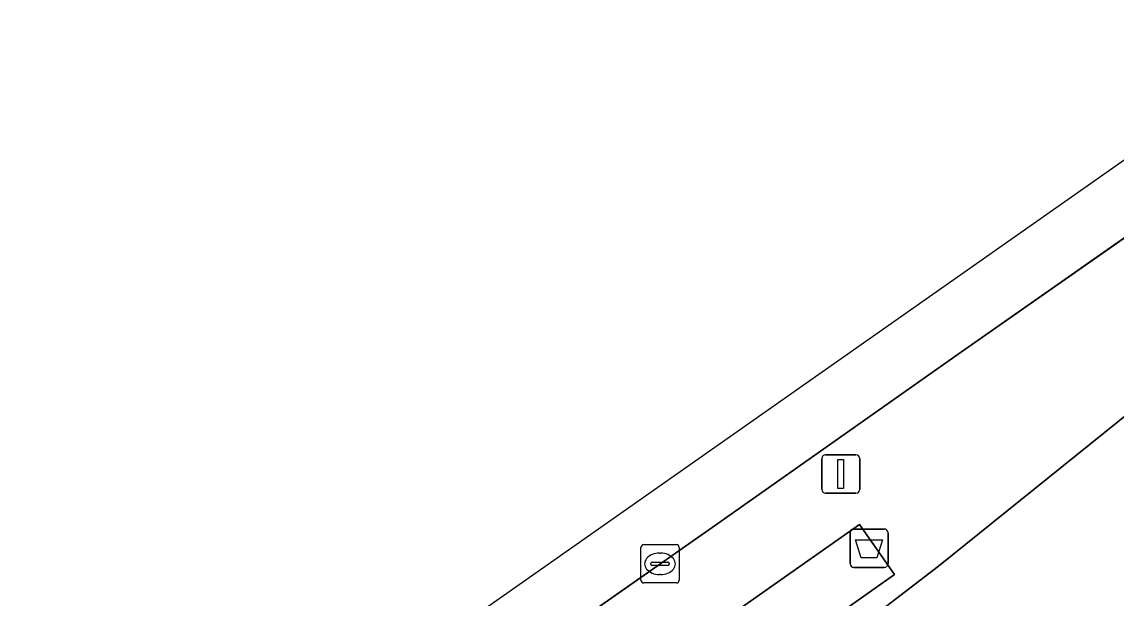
# Model space of a CAD drawing. Extents: x 158086 to 159499, y 382904 to 383981.
# Drawn here: x 158363.93 to 158392.46, y 383489.33 to 383504.37 of the extents above; entities that cross this region are included whole.
import ezdxf

# ---------------------------------------------------------------- set-up
doc = ezdxf.new("R2010")
doc.units = 0
for name, color, linetype in [('IMGEO_Afvalbak', 7, 'Continuous'), ('IMGEO_Kolk', 7, 'Continuous'), ('IMGEO_Lichtmast', 7, 'Continuous'), ('IMGEO_OVBaan_gesloten', 7, 'Continuous'), ('IMGEO_Rijbaan_regionaal_gesloten', 7, 'Continuous'), ('IMGEO_Voetpad_open', 7, 'Continuous')]:
    doc.layers.add(name, color=color, linetype=linetype)

msp = doc.modelspace()

# ---------------------------------------------------------------- linework, layer by layer
at = {"layer": 'IMGEO_Afvalbak'}
for p, q in [((158385.524, 383490.232), (158385.524, 383491.032)), ((158385.524, 383491.032), (158385.524, 383490.232)), ((158385.624, 383491.132), (158386.414, 383491.132)), ((158386.414, 383491.132), (158385.624, 383491.132)), ((158386.514, 383491.032), (158386.514, 383490.232)), ((158386.514, 383490.232), (158386.514, 383491.032)), ((158386.414, 383490.132), (158385.624, 383490.132)), ((158385.624, 383490.132), (158386.414, 383490.132))]:
    msp.add_line(p, q, dxfattribs=at)
msp.add_lwpolyline([(158385.667, 383490.846), (158386.371, 383490.846), (158386.222, 383490.376), (158385.816, 383490.376), (158385.667, 383490.846)], dxfattribs=at)
for centre, start, end in [((158385.624, 383491.032), 90, 180), ((158385.624, 383491.032), 90, 180), ((158386.414, 383491.032), 0, 90), ((158386.414, 383491.032), 360, 90), ((158385.624, 383490.232), 180, 270), ((158385.624, 383490.232), 180, 270), ((158386.414, 383490.232), 270, 0), ((158386.414, 383490.232), 270, 0)]:
    msp.add_arc(centre, 0.1, start, end, dxfattribs=at)
at = {"layer": 'IMGEO_Kolk'}
for p, q in [((158380.067, 383489.798), (158380.067, 383490.65)), ((158380.142, 383490.724), (158380.994, 383490.724)), ((158381.068, 383490.65), (158381.068, 383489.798)), ((158380.555, 383490.504), (158380.58, 383490.504)), ((158380.326, 383490.218), (158380.326, 383490.23)), ((158380.764, 383490.181), (158380.366, 383490.181)), ((158380.369, 383490.267), (158380.767, 383490.267)), ((158380.81, 383490.23), (158380.81, 383490.218)), ((158380.578, 383489.944), (158380.553, 383489.944)), ((158380.994, 383489.724), (158380.142, 383489.724))]:
    msp.add_line(p, q, dxfattribs=at)
for points in [[(158380.067, 383489.798), (158380.067, 383490.65)], [(158380.142, 383490.724), (158380.994, 383490.724)], [(158381.068, 383490.65), (158381.068, 383489.798)], [(158380.994, 383489.724), (158380.142, 383489.724)]]:
    msp.add_lwpolyline(points, dxfattribs=at)
for centre, radius, start, end in [((158380.144, 383490.648), 0.0765, 91.552, 178.448), ((158380.144, 383490.648), 0.0765, 91.552, 178.448), ((158380.992, 383490.648), 0.0765, 1.552, 88.448), ((158380.992, 383490.648), 0.0765, 1.552, 88.448), ((158380.366, 383490.227), 0.0403, 85.8775, 175.7526), ((158380.363, 383490.217), 0.0366, 178.938, 274.7102), ((158380.767, 383490.224), 0.043, 264.8664, 352.4533), ((158380.771, 383490.229), 0.0386, 1.7309, 96.639), ((158380.144, 383489.8), 0.0765, 181.552, 268.448), ((158380.144, 383489.8), 0.0765, 181.552, 268.448), ((158380.992, 383489.8), 0.0765, 271.552, 358.448), ((158380.992, 383489.8), 0.0765, 271.552, 358.448)]:
    msp.add_arc(centre, radius, start, end, dxfattribs=at)
for centre, major_axis, ratio, start_param, end_param in [((158380.554, 383490.224), (-0.387, 0.002), 0.722429, 4.712389, 7.853982), ((158380.579, 383490.224), (-0.39, 0.002), 0.717154, 1.570796, 4.712389)]:
    msp.add_ellipse(centre, major_axis=major_axis, ratio=ratio, start_param=start_param, end_param=end_param, dxfattribs=at)
at = {"layer": 'IMGEO_Lichtmast'}
for p, q in [((158384.785, 383492.168), (158384.785, 383492.968)), ((158384.785, 383492.968), (158384.785, 383492.168)), ((158384.885, 383493.068), (158385.675, 383493.068)), ((158385.675, 383493.068), (158384.885, 383493.068)), ((158385.775, 383492.968), (158385.775, 383492.168)), ((158385.775, 383492.168), (158385.775, 383492.968)), ((158385.675, 383492.068), (158384.885, 383492.068)), ((158384.885, 383492.068), (158385.675, 383492.068))]:
    msp.add_line(p, q, dxfattribs=at)
msp.add_lwpolyline([(158385.205, 383492.943), (158385.355, 383492.943), (158385.355, 383492.193), (158385.205, 383492.193), (158385.205, 383492.943)], dxfattribs=at)
for centre, start, end in [((158384.885, 383492.968), 90, 180), ((158384.885, 383492.968), 90, 180), ((158385.675, 383492.968), 0, 90), ((158385.675, 383492.968), 360, 90), ((158384.885, 383492.168), 180, 270), ((158384.885, 383492.168), 180, 270), ((158385.675, 383492.168), 270, 0), ((158385.675, 383492.168), 270, 0)]:
    msp.add_arc(centre, 0.1, start, end, dxfattribs=at)
at = {"layer": 'IMGEO_OVBaan_gesloten'}
msp.add_lwpolyline([(158637.817, 383668.138), (158540.809, 383602.111), (158416.544, 383517.531), (158365.354, 383481.561), (158366.291, 383480.217), (158366.7, 383480.506), (158367.706, 383481.204), (158382.012, 383491.237), (158388.342, 383495.7), (158394.487, 383500), (158394.668, 383500.127), (158398.126, 383502.611), (158399.643, 383503.685), (158412.679, 383512.917), (158425.464, 383521.701), (158500, 383572.487), (158537.837, 383598.268), (158548.056, 383605.231), (158661.52, 383682.534)], dxfattribs=at)
at = {"layer": 'IMGEO_Rijbaan_regionaal_gesloten'}
msp.add_lwpolyline([(158400.032, 383499.992), (158387.83, 383490.16), (158377.507, 383482.225), (158369.036, 383476.279), (158370.751, 383473.819), (158372.466, 383471.358), (158372.575, 383471.436), (158372.869, 383471.615), (158373.909, 383472.301), (158382.999, 383478.713), (158384.991, 383480.22), (158387.133, 383481.882), (158388.456, 383482.999), (158389.603, 383483.951), (158400.719, 383492.961)], dxfattribs=at)
at = {"layer": 'IMGEO_Voetpad_open'}
for points in [[(158387.83, 383490.16), (158400.032, 383499.992), (158401.599, 383501.25), (158399.643, 383503.685), (158398.126, 383502.611), (158394.668, 383500.127), (158394.487, 383500), (158388.342, 383495.7), (158382.012, 383491.237), (158367.706, 383481.204), (158366.7, 383480.506), (158366.291, 383480.217), (158363.926, 383478.548)], [(158366.659, 383474.609), (158369.036, 383476.279), (158377.507, 383482.225), (158387.83, 383490.16)]]:
    msp.add_lwpolyline(points, dxfattribs=at)
for points in [[(158380.135, 383485.319), (158386.687, 383489.949), (158385.766, 383491.248), (158379.208, 383486.627), (158380.034, 383485.461)], [(158385.766, 383491.248), (158386.687, 383489.949), (158380.135, 383485.319), (158380.034, 383485.461), (158379.208, 383486.627)]]:
    msp.add_lwpolyline(points, close=True, dxfattribs=at)

doc.saveas('drawing.dxf')
